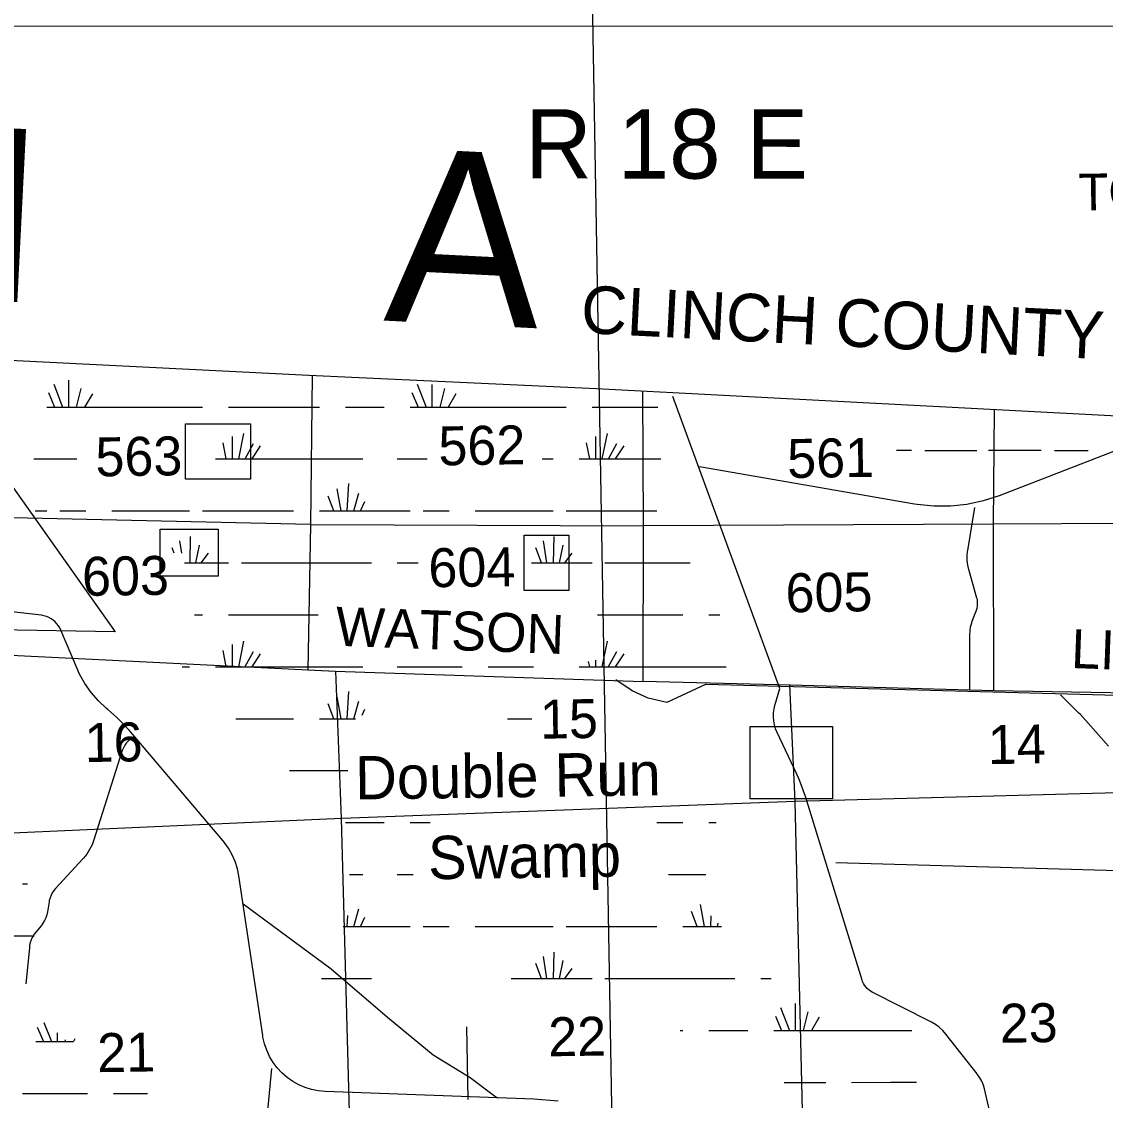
# Model space of a CAD drawing. Extents: x 2480962 to 2688785, y 277103 to 599240.
# Drawn here: x 2591178 to 2603700, y 574374 to 586832 of the extents above; entities that cross this region are included whole.
import ezdxf

# ---------------------------------------------------------------- set-up
doc = ezdxf.new("R2010")
doc.units = 0
for name, color, linetype in [('County Boundary', 7, 'Continuous'), ('Culture', 7, 'Continuous'), ('Divided_Highway', 7, 'Continuous'), ('Level 31', 7, 'Continuous'), ('Map Border', 7, 'Continuous'), ('Section Lines', 7, 'Continuous'), ('Section Numbers', 7, 'Continuous'), ('State Roads Related Text', 7, 'Continuous'), ('Swamps', 7, 'Continuous'), ('Swamps Text', 7, 'Continuous'), ('Township and Range Text', 7, 'Continuous'), ('Uninventoried Roads and Features', 7, 'Continuous')]:
    doc.layers.add(name, color=color, linetype=linetype)

msp = doc.modelspace()

# ---------------------------------------------------------------- linework, layer by layer
at = {"layer": 'County Boundary'}
msp.add_line((2597821.147, 582595.874), (2619125.613, 581474.077), dxfattribs=at)
msp.add_lwpolyline([(2558504.754, 584643.044), (2564398.015, 584296.256), (2571527.431, 583894.232), (2580780.754, 583447.235), (2590115.277, 582967.108), (2594495.687, 582749.68), (2597821.147, 582595.874)], dxfattribs=at)
at = {"layer": 'Divided_Highway'}
msp.add_line((2598405.641, 551119.704), (2597607.113, 596575.587), dxfattribs=at)
at = {"layer": 'Level 31'}
for points in [[(2593073.109, 582188.241), (2593820.71, 582188.241), (2593820.71, 581550.202), (2593073.109, 581550.202)], [(2592776.647, 580970.167), (2593446.909, 580970.167), (2593446.909, 580428.801), (2592776.647, 580428.801)], [(2596983.658, 580900.237), (2597502.475, 580900.237), (2597502.475, 580264.268), (2596983.658, 580264.268)], [(2599594.48, 578691.081), (2600548.433, 578691.081), (2600548.433, 577854.279), (2599594.48, 577854.279)]]:
    msp.add_lwpolyline(points, close=True, dxfattribs=at)
at = {"layer": 'Map Border'}
msp.add_line((2498529.132, 586779.486), (2681265.419, 586784.975), dxfattribs=at)
at = {"layer": 'Section Lines'}
for p, q in [((2594533.715, 582749.059), (2594515.654, 581024.329)), ((2598363.837, 581009.682), (2598354.979, 582566.796)), ((2602407.61, 581027.776), (2602420.843, 582350.773)), ((2594515.654, 581024.329), (2590091.542, 581121.888)), ((2606503.394, 581052.761), (2602407.61, 581027.776)), ((2594515.654, 581024.329), (2594485.878, 579347.285)), ((2594515.654, 581024.329), (2598363.837, 581009.682)), ((2598358.844, 579209.824), (2598363.837, 581009.682)), ((2602407.61, 581027.776), (2598363.837, 581009.682)), ((2602410.811, 579101.792), (2602407.61, 581027.776)), ((2589478.215, 579590.035), (2594803.272, 579331.899)), ((2594802.515, 579330.745), (2598358.844, 579209.824)), ((2594803.215, 579330.721), (2594871.673, 577627.185)), ((2600057.796, 579168.33), (2598358.844, 579209.824)), ((2600049.288, 579168.538), (2600112.829, 577826.341)), ((2602410.811, 579101.792), (2600057.796, 579168.33)), ((2605330.937, 579052.834), (2602410.811, 579101.792)), ((2605373.787, 577965.274), (2600117.068, 577826.515)), ((2600117.068, 577826.515), (2594877.697, 577627.452)), ((2600112.829, 577826.341), (2600241.22, 572497.432)), ((2594877.697, 577627.452), (2589567.422, 577392.044)), ((2594871.673, 577627.185), (2595014.211, 572321.829))]:
    msp.add_line(p, q, dxfattribs=at)
at = {"layer": 'Swamps'}
for p, q in [((2591717.354, 582692.575), (2591717.362, 582381.566)), ((2591487.795, 582547.582), (2591558.61, 582381.563)), ((2591548.203, 582644.242), (2591651.228, 582381.565)), ((2591862.344, 582595.918), (2591808.737, 582381.467)), ((2595687.794, 582547.655), (2595758.609, 582381.636)), ((2596062.342, 582595.991), (2596008.736, 582381.54)), ((2591995.25, 582535.508), (2591905.534, 582381.698)), ((2596195.249, 582535.582), (2596105.533, 582381.771)), ((2591468.703, 582381.562), (2592818.702, 582381.585)), ((2592818.702, 582381.585), (2593268.702, 582381.593)), ((2593568.702, 582381.598), (2594618.702, 582381.617)), ((2594918.702, 582381.622), (2595368.702, 582381.63)), ((2595668.702, 582381.635), (2597018.701, 582381.658)), ((2597018.701, 582381.658), (2597468.701, 582381.666)), ((2593609.656, 582040.155), (2593609.663, 581781.589)), ((2593742.561, 582076.404), (2593683.627, 581781.695)), ((2597809.655, 582040.228), (2597809.662, 581781.662)), ((2597942.56, 582076.479), (2597883.626, 581781.768)), ((2593500.917, 581967.658), (2593538.131, 581781.61)), ((2593851.303, 581955.582), (2593757.3, 581780.992)), ((2593935.88, 581931.418), (2593836.564, 581782.435)), ((2597700.916, 581967.731), (2597738.13, 581781.683)), ((2598051.303, 581955.661), (2597957.299, 581781.067)), ((2598135.88, 581931.499), (2598036.563, 581782.513)), ((2601614.814, 581879.148), (2602214.817, 581879.177)), ((2602349.733, 581881.801), (2602958.964, 581881.83)), ((2591318.717, 581781.549), (2591815.657, 581781.558)), ((2593418.717, 581781.586), (2595118.716, 581781.615)), ((2594869.24, 581181.683), (2594822.982, 581436.068)), ((2594940.24, 581181.634), (2594957.472, 581497.714)), ((2594784.166, 581181.77), (2594718.691, 581353.638)), ((2595016.926, 581181.813), (2595075.156, 581385.637)), ((2595093.522, 581181.737), (2595142.404, 581290.371)), ((2591618.731, 581181.545), (2591918.731, 581181.55)), ((2592218.731, 581181.555), (2592818.731, 581181.565)), ((2592818.731, 581181.565), (2593118.731, 581181.57)), ((2593268.731, 581181.573), (2594318.731, 581181.591)), ((2594618.731, 581181.596), (2595668.731, 581181.615)), ((2595818.731, 581181.617), (2596118.73, 581181.622)), ((2596418.73, 581181.627), (2597018.73, 581181.638)), ((2597018.73, 581181.638), (2597318.73, 581181.643)), ((2597468.73, 581181.646), (2598518.733, 581181.683)), ((2593124.909, 580581.58), (2593130.633, 580885.299)), ((2593192.008, 580581.372), (2593234.891, 580787.227)), ((2597246.747, 580581.695), (2597207.35, 580834.934)), ((2597324.909, 580581.652), (2597330.632, 580885.371)), ((2597392.008, 580581.444), (2597434.89, 580787.299)), ((2593254.204, 580581.065), (2593337.981, 580694.768)), ((2597184.425, 580582.617), (2597118.352, 580755.414)), ((2597454.204, 580581.137), (2597537.98, 580694.84)), ((2593718.745, 580581.571), (2595218.745, 580581.597)), ((2593742.618, 579676.364), (2593683.684, 579381.655)), ((2597942.618, 579676.437), (2597883.684, 579381.727)), ((2593500.975, 579567.618), (2593538.188, 579381.57)), ((2593609.714, 579640.115), (2593609.72, 579381.549)), ((2593851.361, 579555.542), (2593757.357, 579380.951)), ((2598051.361, 579555.618), (2597957.357, 579381.024)), ((2593935.937, 579531.378), (2593836.621, 579382.395)), ((2598135.938, 579531.456), (2598036.621, 579382.47)), ((2593418.774, 579381.546), (2595118.774, 579381.575)), ((2594485.878, 579347.285), (2594802.515, 579330.745)), ((2595518.774, 579381.581), (2596268.774, 579381.594)), ((2596568.774, 579381.599), (2597018.774, 579381.607)), ((2597618.774, 579381.617), (2599318.78, 579381.689)), ((2594869.297, 578781.642), (2594823.039, 579036.028)), ((2594940.297, 578781.593), (2594957.53, 579097.673)), ((2594784.223, 578781.73), (2594718.748, 578953.598)), ((2597018.788, 578781.597), (2597072.686, 578781.598)), ((2594918.817, 577581.541), (2595368.817, 577581.548)), ((2595017.041, 576381.732), (2595075.271, 576585.556)), ((2598984.286, 576381.79), (2598918.81, 576553.656)), ((2595093.637, 576381.656), (2595142.519, 576490.29)), ((2595818.846, 576381.536), (2596118.846, 576381.541)), ((2596418.846, 576381.546), (2597018.846, 576381.556)), ((2597018.846, 576381.556), (2597318.846, 576381.561)), ((2597468.846, 576381.563), (2598518.849, 576381.598)), ((2597246.862, 575781.613), (2597207.465, 576034.852)), ((2597325.024, 575781.57), (2597330.748, 576085.289)), ((2597184.54, 575782.535), (2597118.467, 575955.332)), ((2597392.123, 575781.362), (2597435.005, 575987.217)), ((2597018.86, 575781.546), (2597768.86, 575781.558)), ((2597454.319, 575781.055), (2597538.096, 575894.758)), ((2597918.86, 575781.561), (2599418.867, 575781.629)), ((2599948.385, 575444.323), (2600051.409, 575181.648)), ((2600117.536, 575492.661), (2600117.544, 575181.651)), ((2599887.976, 575347.66), (2599958.791, 575181.644)), ((2600262.526, 575396.008), (2600208.919, 575181.554)), ((2600395.433, 575335.602), (2600305.717, 575181.789)), ((2599118.88, 575181.604), (2599568.882, 575181.625)), ((2599868.884, 575181.639), (2601218.89, 575181.702)), ((2600768.902, 574581.671), (2601218.904, 574581.692)), ((2601218.904, 574581.692), (2601518.905, 574581.706))]:
    msp.add_line(p, q, dxfattribs=at)
for points in [[(2595748.202, 582644.316), (2595851.227, 582381.638)], [(2595917.354, 582640.391), (2595917.361, 582381.639)], [(2597768.701, 582381.671), (2598529.199, 582381.705)], [(2601288.861, 581881.751), (2601458.957, 581881.759)], [(2603114.821, 581879.22), (2603503.346, 581879.238)], [(2595518.716, 581781.622), (2595862.136, 581781.628)], [(2597192.494, 581781.651), (2597318.716, 581781.653)], [(2597618.716, 581781.658), (2598563.585, 581781.696)], [(2591334.919, 581181.54), (2591468.731, 581181.542)], [(2593029.274, 580693.947), (2593007.35, 580834.862)], [(2592941.86, 580693.866), (2592918.352, 580755.342)], [(2593058.636, 580581.559), (2593568.745, 580581.568)], [(2595518.745, 580581.602), (2595760.946, 580581.606)], [(2597069.896, 580581.628), (2597768.745, 580581.64)], [(2597918.745, 580581.644), (2598904.823, 580581.691)], [(2593176.342, 579981.551), (2593268.76, 579981.553)], [(2593568.76, 579981.558), (2594605.003, 579981.576)], [(2597830.379, 579981.631), (2598818.764, 579981.676)], [(2599118.765, 579981.69), (2599244.955, 579981.696)], [(2597725.947, 579442.836), (2597738.188, 579381.641)], [(2597809.718, 579457.798), (2597809.72, 579381.621)], [(2593033.011, 579381.539), (2593118.774, 579381.54)], [(2597018.774, 579381.607), (2597091.845, 579381.608)], [(2595016.983, 578781.773), (2595075.213, 578985.596)], [(2593653.895, 578781.54), (2594318.788, 578781.551)], [(2594618.788, 578781.556), (2595035.9, 578781.563)], [(2595111.679, 578821.92), (2595142.462, 578890.331)], [(2596793.173, 578781.593), (2597018.788, 578781.597)], [(2594274.778, 578181.54), (2594947.025, 578181.551)], [(2595668.817, 577581.554), (2595899.263, 577581.557)], [(2598519.246, 577581.619), (2598818.821, 577581.633)], [(2599118.823, 577581.647), (2599203.702, 577581.651)], [(2594967.351, 576981.532), (2595118.832, 576981.534)], [(2595518.832, 576981.541), (2595703.36, 576981.544)], [(2598652.047, 576981.614), (2599085.295, 576981.635)], [(2591187.622, 576873.767), (2591247.122, 576873.768)], [(2599069.36, 576381.705), (2599023.121, 576635.982)], [(2594940.355, 576381.553), (2594947.366, 576510.144)], [(2599140.36, 576381.659), (2599147.147, 576506.166)], [(2599217.047, 576381.84), (2599228.299, 576421.229)], [(2594893.549, 576381.52), (2595668.846, 576381.533)], [(2598818.85, 576381.612), (2599266.128, 576381.633)], [(2590764.637, 576272.5), (2591321.137, 576272.51)], [(2594642.498, 575781.506), (2595218.86, 575781.516)], [(2596833.731, 575781.542), (2597018.86, 575781.546)], [(2599718.868, 575781.643), (2599839.359, 575781.649)], [(2591432.661, 575274.12), (2591521.666, 575055.18)], [(2591358.412, 575218.493), (2591428.916, 575055.178)], [(2591588.413, 575151.683), (2591588.416, 575055.181)], [(2598786.703, 575181.589), (2598818.879, 575181.59)], [(2601218.89, 575181.702), (2601463.374, 575181.714)], [(2591339.916, 575055.177), (2591428.916, 575055.178)], [(2591428.916, 575055.178), (2591521.666, 575055.18)], [(2591521.666, 575055.18), (2591588.416, 575055.181)], [(2591588.416, 575055.181), (2591677.666, 575055.182)], [(2591681.165, 575073.746), (2591677.666, 575055.182)], [(2591677.666, 575055.182), (2591777.666, 575055.184)], [(2591792.665, 575084.873), (2591777.666, 575055.184)], [(2599987.411, 574581.634), (2600468.901, 574581.657)], [(2591187.68, 574453.914), (2591937.43, 574453.927)], [(2592237.93, 574453.932), (2592631.43, 574453.876)]]:
    msp.add_lwpolyline(points, dxfattribs=at)
at = {"layer": 'Uninventoried Roads and Features'}
for p, q in [((2589870.428, 583159.759), (2592257.136, 579783.793)), ((2599938.586, 579128.623), (2598703.15, 582502.974)), ((2604973.035, 582323.122), (2602472.896, 581357.386)), ((2601495.971, 581260.624), (2599012.774, 581689.868)), ((2602110.92, 580723.449), (2602191.078, 581220.877)), ((2602217.147, 580173.402), (2602123.594, 580504.466)), ((2591401.954, 579976.467), (2590671.11, 580060.504)), ((2602163.219, 579907.938), (2602211.319, 580035.717)), ((2592257.136, 579783.793), (2589816.714, 579826.003)), ((2591813.856, 579368.195), (2591632.39, 579803.1)), ((2602132.839, 579106.187), (2602134.178, 579749.288)), ((2599088.49, 579180.943), (2604498.688, 579035.796)), ((2599883.073, 578935.66), (2599938.586, 579128.623)), ((2603395.29, 578846.617), (2603184.174, 579057.106)), ((2592175.515, 578887.446), (2592159.564, 578900.682)), ((2593501.764, 577376.758), (2592418.583, 578647.57)), ((2592477.554, 578571.062), (2592446.548, 578551.362)), ((2600137.202, 578139.741), (2599908.6, 578622.08)), ((2592339.818, 578412.75), (2592013.12, 577384.265)), ((2600890.402, 575761.778), (2600236.597, 577884.021)), ((2591883.695, 577161.376), (2591568.713, 576819.581)), ((2604707.674, 577001.835), (2600584.741, 577115.114)), ((2593963.333, 575123.23), (2593689.102, 576964.847)), ((2591494.118, 576666.676), (2591475.008, 576550.592)), ((2591399.992, 576386.996), (2591344.482, 576320.65)), ((2591266.819, 576136.12), (2591225.043, 575719.87)), ((2601683.38, 575281.304), (2601007.345, 575623.146)), ((2596319.96, 575224.239), (2596332.928, 574381.931)), ((2602219.693, 574680.348), (2601857.007, 575139.413)), ((2594064.668, 574739.961), (2593829.188, 572306.237)), ((2597094.888, 574386.26), (2594685.038, 574476.967)), ((2602446.044, 573904.797), (2602304.494, 574504.867))]:
    msp.add_line(p, q, dxfattribs=at)
for points in [[(2602472.896, 581357.386), (2602289.751, 581297.455), (2602101.347, 581256.995), (2601909.746, 581236.45), (2601717.047, 581236.046), (2601525.362, 581255.787), (2601495.971, 581260.624)], [(2602123.594, 580504.466), (2602111.831, 580556.327), (2602105.554, 580609.132), (2602104.83, 580662.305), (2602109.668, 580715.262), (2602110.92, 580723.449)], [(2602211.319, 580035.717), (2602218.31, 580057.721), (2602222.964, 580080.333), (2602225.227, 580103.31), (2602225.078, 580126.396), (2602222.515, 580149.34), (2602217.568, 580171.891), (2602217.147, 580173.402)], [(2591632.39, 579803.1), (2591619.48, 579829.989), (2591603.828, 579855.381), (2591585.61, 579878.997), (2591565.021, 579900.581), (2591542.29, 579919.894), (2591517.664, 579936.725), (2591491.415, 579950.89), (2591463.828, 579962.233), (2591435.207, 579970.63), (2591405.865, 579975.99), (2591401.954, 579976.467)], [(2602134.178, 579749.288), (2602136.759, 579796.635), (2602144.274, 579843.453), (2602156.642, 579889.23), (2602163.219, 579907.938)], [(2592159.564, 578900.682), (2592066.007, 578986.971), (2591981.981, 579082.566), (2591908.408, 579186.421), (2591846.093, 579297.396), (2591813.856, 579368.195)], [(2599088.49, 579180.943), (2598632.182, 578970.242), (2598418.779, 579019.351), (2598231.914, 579101.666), (2598042.387, 579230.291)], [(2599908.6, 578622.08), (2599890.884, 578665.152), (2599877.767, 578709.84), (2599869.394, 578755.655), (2599865.855, 578802.093), (2599867.189, 578848.647), (2599873.382, 578894.807), (2599883.073, 578935.66)], [(2592418.583, 578647.57), (2592275.747, 578798.389), (2592175.515, 578887.446)], [(2603737.731, 578465.31), (2603413.501, 578828.358), (2603395.29, 578846.617)], [(2592446.548, 578551.362), (2592424.709, 578535.825), (2592404.612, 578518.088), (2592386.479, 578498.348), (2592370.51, 578476.822), (2592356.878, 578453.743), (2592345.733, 578429.366), (2592339.818, 578412.75)], [(2600236.597, 577884.021), (2600167.803, 578071.779), (2600137.202, 578139.741)], [(2592013.12, 577384.265), (2591991.203, 577326.027), (2591963.32, 577270.399), (2591929.774, 577217.99), (2591890.934, 577169.375), (2591883.695, 577161.376)], [(2593689.102, 576964.847), (2593672.003, 577049.118), (2593646.19, 577131.141), (2593611.944, 577210.016), (2593569.641, 577284.879), (2593519.746, 577354.909), (2593501.764, 577376.758)], [(2591568.713, 576819.581), (2591548.886, 576795.667), (2591531.668, 576769.813), (2591517.247, 576742.301), (2591505.78, 576713.431), (2591497.395, 576683.521), (2591494.118, 576666.676)], [(2591475.008, 576550.592), (2591467.367, 576515.689), (2591456.119, 576481.775), (2591441.388, 576449.223), (2591423.335, 576418.39), (2591402.159, 576389.612), (2591399.992, 576386.996)], [(2593739.301, 576642.953), (2594754.148, 575893.249), (2595406.18, 575335.353), (2595932.886, 574899.242), (2596359.66, 574635.95), (2596642.098, 574424.279), (2596678.248, 574401.246)], [(2591344.482, 576320.65), (2591323.069, 576292.15), (2591304.753, 576261.568), (2591289.734, 576229.239), (2591278.177, 576195.518), (2591270.206, 576160.773), (2591266.819, 576136.12)], [(2601007.345, 575623.146), (2600986.292, 575635.215), (2600966.616, 575649.418), (2600948.533, 575665.6), (2600932.239, 575683.584), (2600917.916, 575703.172), (2600905.718, 575724.151), (2600895.78, 575746.29), (2600890.402, 575761.778)], [(2601857.007, 575139.413), (2601821.022, 575180.357), (2601780.955, 575217.315), (2601737.244, 575249.883), (2601690.369, 575277.703), (2601683.38, 575281.304)], [(2594685.038, 574476.967), (2594605.965, 574484.101), (2594528.071, 574499.461), (2594452.21, 574522.881), (2594379.211, 574554.102), (2594309.876, 574592.781), (2594244.964, 574638.497), (2594185.187, 574690.748), (2594131.197, 574748.96), (2594083.589, 574812.497), (2594042.882, 574880.664), (2594009.524, 574952.711), (2593983.879, 575027.85), (2593966.23, 575105.259), (2593963.333, 575123.23)], [(2602304.494, 574504.867), (2602291.308, 574550.039), (2602273.471, 574593.585), (2602251.182, 574635.029), (2602224.682, 574673.914), (2602219.693, 574680.348)], [(2597376.362, 574366.025), (2597094.888, 574386.26)]]:
    msp.add_lwpolyline(points, dxfattribs=at)

# ---------------------------------------------------------------- texts
at = {"layer": 'Culture'}
for s, height, rotation, p in [('I', 2000, 357.1045111, (2590632.065, 583619.314)), ('A', 2000, 357.1045083, (2595355.216, 583380.422)), ('CLINCH COUNTY', 550, 357.1062528, (2597631.884, 583238.134))]:
    msp.add_text(s, height=height, rotation=rotation, dxfattribs=at).set_placement(p)
at = {"layer": 'Section Numbers'}
for s, rotation, p in [('562', 0.8221833, (2595997.187, 581706.833)), ('563', 0.8221833, (2592033.834, 581579.758)), ('561', 0.8239167, (2600027.472, 581561.159)), ('603', 0.822175, (2591878.948, 580199.341)), ('604', 0.822175, (2595881.055, 580299.062)), ('605', 0.8239056, (2600007.96, 580009.467)), ('WATSON', 357.8999139, (2594799.471, 579625.061)), ('LINE', 357.90165, (2603299.935, 579367.776)), ('15', 0.8221639, (2597170.691, 578550.365)), ('16', 0.8221611, (2591908.9, 578280.615)), ('14', 0.8238917, (2602345.541, 578256.466)), ('23', 0.8238667, (2602482.969, 575037.918)), ('22', 0.8221389, (2597266.199, 574881.81)), ('21', 0.8221389, (2592054.49, 574698.583))]:
    msp.add_text(s, height=450, rotation=rotation, dxfattribs=at).set_placement(p)
at = {"layer": 'State Roads Related Text'}
msp.add_text('TO FARGO', height=425, rotation=0.8239389, dxfattribs=at).set_placement((2603392.052, 584650.075))
at = {"layer": 'Swamps Text'}
for s, rotation, p in [('Double Run', 0.8227139, (2595034.807, 577847.81)), ('Swamp', 0.82245, (2595877.676, 576926.673))]:
    msp.add_text(s, height=500, rotation=rotation, dxfattribs=at).set_placement(p)
at = {"layer": 'Township and Range Text'}
msp.add_text('R 18 E', height=800, rotation=359.9602556, dxfattribs=at).set_placement((2596994.917, 585021.487))

doc.saveas('drawing.dxf')
